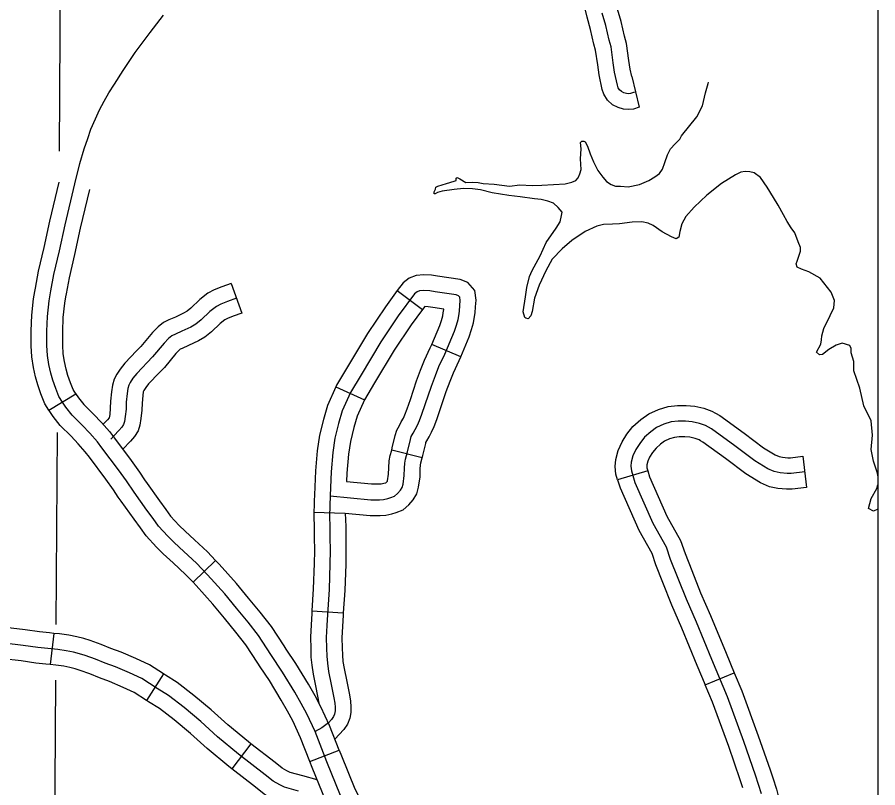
# Model space of a CAD drawing. Extents: x 670147 to 673275, y 705573 to 707613.
# Drawn here: x 672139.9 to 672221.9, y 706352 to 706425.4 of the extents above; entities that cross this region are included whole.
import ezdxf

# ---------------------------------------------------------------- set-up
doc = ezdxf.new("R2010")
doc.units = 0
for name, color, linetype in [('31', 7, 'Continuous'), ('32', 7, 'Continuous'), ('45', 7, 'Continuous'), ('5', 7, 'Continuous'), ('9', 7, 'Continuous'), ('R_NoPlot', 7, 'Continuous')]:
    doc.layers.add(name, color=color, linetype=linetype)

msp = doc.modelspace()

# ---------------------------------------------------------------- linework, layer by layer
at = {"layer": '31'}
for p, q in [((672142.946, 706388.003), (672145.499, 706389.579)), ((672145.499, 706389.579), (672145.503, 706389.573)), ((672214.803, 706383.624), (672215.143, 706380.644)), ((672200.012, 706382.252), (672197.137, 706381.394)), ((672200.012, 706382.252), (672200.012, 706382.252)), ((672158.83, 706373.712), (672156.678, 706371.621)), ((672205.485, 706361.852), (672208.254, 706363.006)), ((672167.813, 706354.543), (672170.604, 706355.642)), ((672170.604, 706355.642), (672170.604, 706355.642))]:
    msp.add_line(p, q, dxfattribs=at)
for points in [[(672170.733, 706351.317), (672169.429, 706354.532), (672168.3, 706357.397), (672167.528, 706359.093), (672166.987, 706360.067), (672166.384, 706361.164), (672165.21, 706363.066), (672164.097, 706364.735), (672162.923, 706366.544), (672161.918, 706367.827), (672160.821, 706369.157), (672159.693, 706370.517), (672158.07, 706372.341), (672157.004, 706373.439), (672155.799, 706374.567), (672154.871, 706375.402), (672154.284, 706376.005), (672153.372, 706376.979), (672152.878, 706377.69), (672152.275, 706378.509), (672151.054, 706380.194), (672150.343, 706381.276), (672149.586, 706382.327), (672147.997, 706384.443), (672147.562, 706385.017), (672146.835, 706385.821), (672146.125, 706386.579), (672145.151, 706387.553), (672144.564, 706388.295), (672144.224, 706388.789), (672143.899, 706389.315), (672143.59, 706390.088), (672143.312, 706390.876), (672143.127, 706391.556), (672142.941, 706392.376), (672142.802, 706393.241), (672142.756, 706394.189), (672142.756, 706395.549), (672142.802, 706396.956), (672142.957, 706398.425), (672143.127, 706399.383), (672143.42, 706400.945), (672143.946, 706403.19), (672144.502, 706405.678), (672145.414, 706409.574), (672145.893, 706411.522), (672146.31, 706412.902), (672146.635, 706413.892), (672146.944, 706414.788), (672147.376, 706415.778), (672147.763, 706416.628), (672148.195, 706417.447), (672148.644, 706418.236), (672149.2, 706419.086), (672150.003, 706420.369), (672151.162, 706422.085), (672152.6, 706424.007), (672153.867, 706425.645)], [(672141.595, 706399.337), (672141.651, 706399.653), (672141.952, 706401.254), (672142.483, 706403.524), (672143.04, 706406.013), (672143.908, 706409.723)], [(672144.549, 706398.813), (672144.602, 706399.114), (672144.888, 706400.635), (672145.408, 706402.855), (672145.964, 706405.344), (672146.829, 706409.039)], [(672142.946, 706388.003), (672142.555, 706388.637), (672142.186, 706389.56), (672141.879, 706390.429), (672141.671, 706391.193), (672141.468, 706392.091), (672141.308, 706393.085), (672141.256, 706394.152), (672141.256, 706395.574), (672141.305, 706397.059), (672141.47, 706398.635), (672141.595, 706399.337)], [(672145.499, 706389.579), (672145.244, 706389.992), (672144.994, 706390.616), (672144.745, 706391.324), (672144.582, 706391.919), (672144.415, 706392.661), (672144.296, 706393.397), (672144.256, 706394.226), (672144.256, 706395.525), (672144.299, 706396.853), (672144.443, 706398.215), (672144.549, 706398.813)], [(672145.503, 706389.573), (672145.483, 706389.606), (672145.771, 706389.186), (672146.273, 706388.552), (672147.202, 706387.622), (672147.939, 706386.837), (672148.718, 706385.975), (672149.195, 706385.346), (672150.795, 706383.216), (672151.579, 706382.127), (672152.064, 706381.389)], [(672197.137, 706381.394), (672196.977, 706381.932), (672196.897, 706382.65), (672196.953, 706383.323), (672197.182, 706384.187), (672197.559, 706385.009), (672198.028, 706385.723), (672198.604, 706386.464), (672199.352, 706387.129), (672200.099, 706387.662), (672201.021, 706388.091), (672201.945, 706388.371), (672202.831, 706388.479), (672203.679, 706388.479), (672204.504, 706388.396), (672205.355, 706388.194), (672206.112, 706387.934), (672206.471, 706387.739)], [(672149.556, 706379.742), (672149.107, 706380.426), (672148.378, 706381.439), (672146.8, 706383.539), (672146.405, 706384.06), (672145.732, 706384.805), (672145.047, 706385.535), (672144.029, 706386.554), (672143.356, 706387.403), (672142.965, 706387.973), (672142.943, 706388.009)], [(672206.471, 706387.739), (672206.879, 706387.518), (672209.195, 706385.827), (672211.043, 706384.436), (672212.142, 706383.775), (672212.527, 706383.603), (672212.84, 706383.538), (672213.371, 706383.488), (672213.604, 706383.488), (672214.803, 706383.624)], [(672214.973, 706382.134), (672213.689, 706381.988), (672213.299, 706381.988), (672212.617, 706382.053), (672212.064, 706382.167), (672211.446, 706382.443), (672210.203, 706383.191), (672208.302, 706384.622), (672206.075, 706386.247), (672205.506, 706386.556), (672204.937, 706386.751), (672204.255, 706386.914), (672203.605, 706386.979), (672202.922, 706386.979), (672202.256, 706386.898), (672201.557, 706386.686), (672200.858, 706386.361), (672200.289, 706385.955), (672199.704, 706385.434), (672199.249, 706384.849), (672198.875, 706384.28), (672198.599, 706383.679), (672198.437, 706383.067), (672198.404, 706382.671), (672198.452, 706382.232), (672198.778, 706381.142), (672200.497, 706377.249), (672201.765, 706375.005), (672202.155, 706373.835), (672203.666, 706370.047), (672204.609, 706367.865), (672206.088, 706364.304), (672207.575, 706360.736), (672209.135, 706356.483), (672210.249, 706353.289), (672210.834, 706351.5)], [(672205.04, 706385.103), (672204.901, 706385.178), (672204.519, 706385.309), (672204.005, 706385.431), (672203.53, 706385.479), (672203.013, 706385.479), (672202.566, 706385.424), (672202.093, 706385.281), (672201.617, 706385.06), (672201.226, 706384.781), (672200.804, 706384.405), (672200.47, 706383.976), (672200.191, 706383.551), (672200.016, 706383.17), (672199.921, 706382.811), (672199.911, 706382.691), (672199.928, 706382.531), (672200.012, 706382.252)], [(672215.143, 706380.644), (672213.775, 706380.488), (672213.228, 706380.488), (672212.394, 706380.567), (672211.601, 706380.73), (672210.751, 706381.111), (672209.363, 706381.945), (672207.408, 706383.416), (672205.271, 706384.977), (672205.04, 706385.103)], [(672200.012, 706382.252), (672200.188, 706381.662), (672201.839, 706377.923), (672203.142, 706375.617), (672203.564, 706374.35), (672204.209, 706372.735)], [(672152.064, 706381.389), (672152.289, 706381.046), (672153.487, 706379.394), (672154.098, 706378.563), (672154.542, 706377.924), (672155.369, 706377.041), (672155.912, 706376.484), (672156.813, 706375.672), (672158.055, 706374.509), (672158.83, 706373.712)], [(672197.137, 706381.394), (672197.367, 706380.623), (672199.155, 706376.575), (672200.388, 706374.394), (672200.746, 706373.319), (672201.422, 706371.623)], [(672156.678, 706371.621), (672155.953, 706372.368), (672154.784, 706373.462), (672153.831, 706374.32), (672153.199, 706374.969), (672152.203, 706376.033), (672151.658, 706376.817), (672151.064, 706377.625), (672149.819, 706379.342), (672149.556, 706379.742)], [(672165.561, 706365.244), (672165.35, 706365.56), (672164.145, 706367.416), (672163.087, 706368.767), (672161.977, 706370.113), (672160.831, 706371.494), (672159.169, 706373.363), (672158.83, 706373.712)], [(672204.209, 706372.735), (672205.052, 706370.622), (672205.99, 706368.45), (672207.473, 706364.881), (672208.254, 706363.006)], [(672163.064, 706363.581), (672162.844, 706363.911), (672161.701, 706365.671), (672160.749, 706366.887), (672159.665, 706368.2), (672158.555, 706369.539), (672156.971, 706371.319), (672156.678, 706371.621)], [(672201.422, 706371.623), (672202.281, 706369.471), (672203.228, 706367.28), (672204.703, 706363.728), (672205.485, 706361.852)], [(672170.604, 706355.642), (672169.682, 706357.983), (672168.868, 706359.769), (672168.3, 706360.792), (672167.681, 706361.92), (672166.472, 706363.876), (672165.56, 706365.244)], [(672167.813, 706354.543), (672166.919, 706356.811), (672166.188, 706358.417), (672165.674, 706359.342), (672165.088, 706360.409), (672163.947, 706362.255), (672163.064, 706363.581)], [(672208.254, 706363.006), (672208.972, 706361.283), (672210.548, 706356.989), (672211.67, 706353.769), (672211.927, 706352.982)], [(672209.076, 706352.049), (672208.827, 706352.809), (672207.723, 706355.978), (672206.178, 706360.189), (672205.485, 706361.852)], [(672170.604, 706355.642), (672170.822, 706355.089), (672172.1, 706351.937), (672173.866, 706348.425), (672175.04, 706346.28)], [(672172.408, 706344.84), (672171.209, 706347.031), (672169.365, 706350.697), (672168.036, 706353.976), (672167.813, 706354.543)], [(672211.927, 706352.982), (672212.273, 706351.925), (672212.407, 706351.418), (672212.505, 706350.96), (672212.55, 706350.508), (672212.511, 706349.934), (672212.409, 706349.401), (672212.248, 706348.826), (672212.024, 706348.327), (672211.788, 706347.863), (672211.502, 706347.39), (672211.05, 706346.813), (672210.486, 706346.136), (672209.765, 706345.346), (672208.887, 706344.467), (672208.233, 706343.855), (672207.623, 706343.269), (672207.118, 706342.811), (672207.145, 706342.839)]]:
    msp.add_lwpolyline(points, dxfattribs=at)
at = {"layer": '32'}
for p, q in [((672198.479, 706419.789), (672199.181, 706416.866)), ((672176.144, 706399.407), (672178.552, 706397.618)), ((672182.184, 706393.104), (672179.418, 706394.267)), ((672170.281, 706390.247), (672173.018, 706389.018)), ((672178.514, 706383.474), (672175.607, 706384.215)), ((672168.171, 706378.299), (672171.17, 706378.218)), ((672168.003, 706368.893), (672170.997, 706368.701)), ((672143.395, 706366.759), (672143.068, 706363.777)), ((672153.868, 706362.888), (672152.226, 706360.378)), ((672162.195, 706356.234), (672160.366, 706353.857))]:
    msp.add_line(p, q, dxfattribs=at)
for points in [[(672198.479, 706419.789), (672198.333, 706420.488), (672198.212, 706421.331), (672197.978, 706422.958), (672197.781, 706423.63), (672197.472, 706425.033), (672197.121, 706426.222), (672196.796, 706427.559), (672196.804, 706427.488)], [(672199.181, 706416.866), (672198.651, 706416.702), (672198.16, 706416.655), (672197.711, 706416.7), (672197.199, 706416.838), (672196.661, 706417.117), (672196.162, 706417.537), (672195.831, 706418.106), (672195.67, 706418.571), (672195.377, 706419.967), (672195.242, 706420.906), (672195.04, 706422.318), (672194.873, 706422.883), (672194.564, 706424.285), (672194.224, 706425.443), (672193.84, 706427.017), (672193.827, 706427.118)], [(672198.737, 706418.299), (672198.355, 706418.181), (672198.164, 706418.162), (672197.982, 706418.181), (672197.746, 706418.244), (672197.5, 706418.372), (672197.327, 706418.517), (672197.2, 706418.735), (672197.118, 706418.972), (672196.855, 706420.227), (672196.727, 706421.119), (672196.509, 706422.638), (672196.327, 706423.256), (672196.018, 706424.659), (672195.672, 706425.832)], [(672182.184, 706393.104), (672182.985, 706395.011), (672183.225, 706395.687), (672183.394, 706396.322), (672183.48, 706396.742), (672183.57, 706397.291), (672183.599, 706397.871), (672183.655, 706398.499), (672183.545, 706399.409), (672182.86, 706400.191), (672182.133, 706400.453), (672179.971, 706400.778), (672179.398, 706400.863), (672178.668, 706400.909), (672177.938, 706400.86), (672177.271, 706400.598), (672176.698, 706400.152), (672176.144, 706399.407)], [(672169.734, 706379.864), (672173.618, 706379.488), (672174.446, 706379.488), (672174.829, 706379.514), (672175.239, 706379.603), (672175.533, 706379.689), (672175.889, 706379.831), (672176.174, 706380.085), (672176.45, 706380.388), (672176.602, 706380.637), (672176.695, 706380.976), (672176.811, 706381.787), (672176.829, 706382.482), (672176.856, 706382.981), (672176.936, 706383.355), (672177.114, 706384.054), (672177.399, 706385.23), (672177.479, 706385.524), (672177.657, 706385.836), (672177.844, 706386.183), (672178.067, 706386.593), (672178.263, 706387.021), (672178.486, 706387.636), (672178.806, 706388.554), (672179.394, 706390.302), (672179.769, 706391.309), (672180.107, 706392.182), (672180.659, 706393.349), (672181.586, 706395.552), (672181.791, 706396.131), (672181.933, 706396.666), (672182.004, 706397.014), (672182.076, 706397.45), (672182.102, 706397.976), (672182.147, 706398.475), (672182.111, 706398.769), (672181.987, 706398.912), (672181.764, 706398.992), (672179.749, 706399.294)], [(672179.749, 706399.294), (672179.241, 706399.37), (672178.671, 706399.405), (672178.27, 706399.379), (672178.021, 706399.281), (672177.78, 706399.094), (672176.23, 706397.009), (672174.563, 706394.522), (672172.692, 706391.386), (672171.677, 706389.693), (672170.893, 706387.946), (672170.554, 706386.752), (672170.198, 706385.337), (672170.002, 706383.983), (672169.848, 706382.129), (672169.735, 706379.902)], [(672176.144, 706399.407), (672175.005, 706397.874), (672173.295, 706395.325), (672171.405, 706392.156), (672170.344, 706390.388), (672170.281, 706390.247)], [(672178.552, 706397.618), (672177.456, 706396.143), (672175.831, 706393.72), (672173.979, 706390.616), (672173.009, 706388.997), (672173.018, 706389.018)], [(672179.418, 706394.267), (672180.186, 706396.094), (672180.357, 706396.575), (672180.473, 706397.01), (672180.529, 706397.285), (672180.582, 706397.61), (672180.584, 706397.652), (672179.528, 706397.811), (672179.084, 706397.877), (672178.76, 706397.897), (672178.552, 706397.618)], [(672175.607, 706384.215), (672175.658, 706384.416), (672175.946, 706385.604), (672176.082, 706386.102), (672176.346, 706386.563), (672176.525, 706386.897), (672176.725, 706387.264), (672176.874, 706387.59), (672177.073, 706388.139), (672177.388, 706389.04), (672177.98, 706390.802), (672178.366, 706391.841), (672178.728, 706392.775), (672179.289, 706393.961), (672179.418, 706394.267)], [(672178.514, 706383.473), (672178.57, 706383.692), (672178.852, 706384.856), (672178.876, 706384.945), (672178.969, 706385.108), (672179.164, 706385.47), (672179.41, 706385.922), (672179.652, 706386.452), (672179.899, 706387.133), (672180.225, 706388.067), (672180.809, 706389.801), (672181.171, 706390.776), (672181.486, 706391.589), (672182.029, 706392.738), (672182.184, 706393.104)], [(672170.281, 706390.247), (672169.479, 706388.461), (672169.105, 706387.14), (672168.724, 706385.629), (672168.511, 706384.152), (672168.351, 706382.229), (672168.236, 706379.96), (672168.22, 706379.39)], [(672173.018, 706389.018), (672172.306, 706387.432), (672172.003, 706386.364), (672171.671, 706385.046), (672171.493, 706383.813), (672171.345, 706382.029), (672171.303, 706381.219)], [(672171.303, 706381.219), (672173.69, 706380.988), (672174.394, 706380.988), (672174.616, 706381.003), (672174.87, 706381.058), (672175.043, 706381.109), (672175.089, 706381.127), (672175.119, 706381.154), (672175.218, 706381.263), (672175.224, 706381.283), (672175.314, 706381.912), (672175.33, 706382.541), (672175.364, 706383.179), (672175.475, 706383.697), (672175.607, 706384.215)], [(672171.17, 706378.218), (672173.545, 706377.988), (672174.498, 706377.988), (672175.042, 706378.026), (672175.608, 706378.149), (672176.022, 706378.269), (672176.689, 706378.536), (672177.229, 706379.015), (672177.657, 706379.485), (672177.992, 706380.037), (672178.167, 706380.669), (672178.308, 706381.661), (672178.328, 706382.422), (672178.347, 706382.782), (672178.396, 706383.012), (672178.514, 706383.474)], [(672168.22, 706379.39), (672168.18, 706377.916), (672168.226, 706376.88), (672168.226, 706375.949), (672168.243, 706374.632), (672168.226, 706373.413), (672168.138, 706371.006), (672168.003, 706368.893)], [(672169.735, 706379.902), (672169.681, 706377.929), (672169.726, 706376.913), (672169.726, 706375.959), (672169.743, 706374.632), (672169.726, 706373.375), (672169.637, 706370.931), (672169.485, 706368.565), (672169.432, 706367.505), (672169.369, 706366.373), (672169.387, 706365.348), (672169.414, 706364.582), (672169.476, 706363.905), (672169.592, 706363.136), (672169.85, 706361.888), (672170.1, 706360.632), (672170.189, 706360.106), (672170.225, 706359.723), (672170.207, 706359.366), (672170.162, 706359.072), (672170.064, 706358.832), (672169.868, 706358.555), (672169.574, 706358.235), (672168.942, 706357.745), (672168.3, 706357.397)], [(672171.17, 706378.218), (672171.226, 706376.946), (672171.226, 706375.969), (672171.244, 706374.631), (672171.225, 706373.337), (672171.135, 706370.856), (672170.997, 706368.701)], [(672168.003, 706368.893), (672167.988, 706368.651), (672167.934, 706367.584), (672167.869, 706366.401), (672167.888, 706365.309), (672167.916, 706364.487), (672167.987, 706363.724), (672168.115, 706362.872), (672168.38, 706361.59), (672168.671, 706360.123)], [(672170.997, 706368.701), (672170.983, 706368.479), (672170.93, 706367.426), (672170.87, 706366.345), (672170.887, 706365.387), (672170.912, 706364.677), (672170.966, 706364.085), (672171.069, 706363.4), (672171.32, 706362.186), (672171.575, 706360.903), (672171.677, 706360.301), (672171.728, 706359.755), (672171.701, 706359.216), (672171.619, 706358.672), (672171.388, 706358.105), (672171.037, 706357.611), (672170.192, 706356.688)], [(672143.395, 706366.759), (672142.987, 706366.804), (672142.056, 706366.906), (672140.663, 706367.101), (672138.795, 706367.319), (672136.52, 706367.414), (672134.817, 706367.427), (672133.437, 706367.427), (672132.753, 706367.448)], [(672153.868, 706362.888), (672152.521, 706363.77), (672151.226, 706364.36), (672149.832, 706364.955), (672148.837, 706365.327), (672147.914, 706365.696), (672146.878, 706366.07), (672146.257, 706366.262), (672145.616, 706366.422), (672144.85, 706366.584), (672143.953, 706366.698), (672143.395, 706366.759)], [(672166.736, 706351.735), (672165.404, 706352.101), (672164.934, 706352.323), (672164.307, 706352.675), (672163.563, 706353.29), (672161.016, 706355.249), (672158.998, 706356.914), (672157.405, 706358.351), (672155.825, 706359.683), (672154.323, 706360.833), (672153.252, 706361.499), (672151.796, 706362.452), (672150.62, 706362.988), (672149.275, 706363.562), (672148.295, 706363.928), (672147.381, 706364.294), (672146.402, 706364.647), (672145.853, 706364.817), (672145.279, 706364.96), (672144.6, 706365.104), (672143.777, 706365.208), (672142.823, 706365.313), (672141.87, 706365.418), (672140.473, 706365.613), (672138.677, 706365.823)], [(672143.068, 706363.777), (672142.66, 706363.822), (672141.684, 706363.929), (672140.282, 706364.126), (672138.559, 706364.326), (672136.446, 706364.414), (672134.805, 706364.427), (672133.391, 706364.427), (672132.662, 706364.449)], [(672152.226, 706360.378), (672151.07, 706361.134), (672150.014, 706361.615), (672148.718, 706362.169), (672147.754, 706362.529), (672146.848, 706362.892), (672145.926, 706363.224), (672145.449, 706363.371), (672144.941, 706363.498), (672144.349, 706363.624), (672143.6, 706363.719), (672143.068, 706363.777)], [(672162.195, 706356.234), (672161.951, 706356.422), (672159.978, 706358.05), (672158.391, 706359.481), (672156.764, 706360.853), (672155.177, 706362.068), (672154.059, 706362.764), (672153.868, 706362.888)], [(672160.366, 706353.857), (672160.081, 706354.076), (672158.018, 706355.778), (672156.419, 706357.22), (672154.885, 706358.514), (672153.469, 706359.598), (672152.445, 706360.235), (672152.226, 706360.378)], [(672168.509, 706352.809), (672167.131, 706353.182), (672165.927, 706353.513), (672165.623, 706353.656), (672165.159, 706353.917), (672164.498, 706354.463), (672162.195, 706356.234)], [(672169.919, 706349.595), (672169.215, 706349.658), (672167.87, 706349.875), (672166.342, 706350.288), (672164.881, 706350.689), (672164.245, 706350.989), (672163.455, 706351.434), (672162.628, 706352.116), (672160.366, 706353.857)]]:
    msp.add_lwpolyline(points, dxfattribs=at)
at = {"layer": '45'}
msp.add_line((672160.305, 706400.087), (672161.311, 706397.261), dxfattribs=at)
for points in [[(672160.305, 706400.087), (672159.412, 706399.769), (672158.691, 706399.469), (672158.101, 706399.158), (672157.308, 706398.559), (672156.471, 706397.745), (672156.104, 706397.464), (672155.771, 706397.264), (672154.991, 706396.893), (672154.377, 706396.621), (672153.871, 706396.377), (672153.347, 706395.969), (672152.811, 706395.419), (672151.706, 706394.089), (672151.296, 706393.662)], [(672160.808, 706398.674), (672159.952, 706398.369), (672159.33, 706398.111), (672158.908, 706397.888), (672158.287, 706397.418), (672157.454, 706396.609), (672156.95, 706396.222), (672156.48, 706395.94), (672155.616, 706395.53), (672155.006, 706395.26), (672154.666, 706395.096), (672154.35, 706394.849), (672153.927, 706394.415), (672152.825, 706393.089), (672151.312, 706391.513), (672150.949, 706391.055), (672150.691, 706390.668), (672150.55, 706390.41), (672150.456, 706390.081), (672150.386, 706389.6), (672150.315, 706388.791), (672150.292, 706388.122), (672150.221, 706387.418), (672150.139, 706386.937), (672150.057, 706386.656), (672149.905, 706386.409), (672149.612, 706386.081), (672149.154, 706385.612), (672148.826, 706385.271)], [(672161.311, 706397.261), (672160.492, 706396.969), (672159.969, 706396.752), (672159.715, 706396.618), (672159.265, 706396.278), (672158.437, 706395.472), (672157.795, 706394.98), (672157.19, 706394.617), (672156.242, 706394.166), (672155.636, 706393.898), (672155.462, 706393.814), (672155.353, 706393.729), (672155.043, 706393.411), (672153.944, 706392.089), (672153.461, 706391.585)], [(672151.296, 706393.662), (672150.181, 706392.501), (672149.735, 706391.939), (672149.405, 706391.445), (672149.153, 706390.982), (672148.986, 706390.397), (672148.895, 706389.774), (672148.818, 706388.882), (672148.794, 706388.223), (672148.734, 706387.619), (672148.677, 706387.287), (672148.514, 706387.104), (672148.091, 706386.669)], [(672153.461, 706391.585), (672152.443, 706390.525), (672152.162, 706390.171), (672151.976, 706389.892), (672151.946, 706389.838), (672151.926, 706389.765), (672151.876, 706389.427), (672151.813, 706388.7), (672151.789, 706388.021), (672151.709, 706387.217), (672151.603, 706386.6), (672151.44, 706386.04), (672151.111, 706385.509), (672150.709, 706385.058), (672149.976, 706384.306)]]:
    msp.add_lwpolyline(points, dxfattribs=at)
at = {"layer": '5'}
for points in [[(672144.018, 706429.456), (672143.907, 706412.694)], [(672143.731, 706385.893), (672143.61, 706367.6)], [(672143.575, 706362.314), (672143.412, 706337.482)]]:
    msp.add_lwpolyline(points, dxfattribs=at)
at = {"layer": '9'}
for points in [[(672193.164, 706409.9), (672193.372, 706410.152), (672193.55, 706410.523), (672193.669, 706410.954), (672193.595, 706411.948), (672193.654, 706412.913), (672193.595, 706413.521), (672193.713, 706413.64), (672193.906, 706413.64), (672194.04, 706413.566), (672194.277, 706413.165), (672194.529, 706412.423), (672194.826, 706411.681), (672195.242, 706410.85), (672195.716, 706410.211), (672196.087, 706409.811), (672196.518, 706409.514), (672196.948, 706409.351), (672197.423, 706409.351), (672198.15, 706409.306), (672199.209, 706409.514), (672200.099, 706409.885), (672200.678, 706410.256), (672201.123, 706410.553), (672201.42, 706410.968), (672201.642, 706411.621), (672201.879, 706412.349), (672202.176, 706412.898), (672202.636, 706413.402), (672203.052, 706413.818), (672203.23, 706414.144), (672204.685, 706415.948), (672205.219, 706417.022), (672205.505, 706418.245), (672205.772, 706419.121), (672205.798, 706419.257)], [(672214.237, 706401.65), (672214.146, 706401.972), (672214.235, 706402.21), (672214.384, 706402.596), (672214.562, 706403.16), (672214.562, 706403.516), (672214.354, 706404.05), (672214.028, 706404.911), (672213.672, 706405.386), (672213.286, 706405.98), (672212.959, 706406.633), (672212.425, 706407.553), (672211.98, 706408.265), (672211.387, 706409.245), (672210.764, 706410.195), (672210.14, 706410.61), (672209.725, 706410.729), (672209.28, 706410.759), (672208.894, 706410.699), (672208.36, 706410.432), (672207.025, 706409.601), (672205.63, 706408.503), (672204.443, 706407.345), (672203.642, 706406.455), (672203.256, 706405.772), (672203.078, 706405.03), (672202.96, 706404.496), (672202.722, 706404.347), (672202.277, 706404.525), (672201.383, 706405.021), (672200.526, 706405.594), (672200.052, 706405.831), (672199.458, 706405.95), (672198.538, 706405.92), (672197.322, 706405.772), (672196.639, 706405.742), (672195.782, 706405.695), (672195.156, 706405.534), (672194.058, 706405.03), (672192.764, 706404.171), (672191.844, 706403.399), (672190.894, 706402.39), (672190.301, 706401.292), (672189.648, 706399.926), (672189.233, 706398.68), (672188.995, 706397.403), (672188.877, 706397.017), (672188.61, 706396.721), (672188.402, 706396.78), (672188.283, 706396.839)], [(672188.283, 706396.839), (672188.135, 706397.374), (672188.372, 706398.828), (672188.491, 706399.718), (672188.728, 706400.757), (672188.995, 706401.321), (672189.767, 706402.716), (672190.331, 706403.993), (672191.28, 706405.358), (672191.666, 706405.952), (672191.785, 706406.575), (672191.844, 706406.872), (672191.488, 706407.317), (672191.043, 706407.733), (672190.479, 706407.941), (672189.856, 706408.089), (672189.233, 706408.148), (672187.838, 706408.327), (672186.77, 706408.475), (672185.168, 706408.712), (672184.07, 706409.009), (672183.298, 706409.098), (672182.467, 706409.128), (672181.547, 706409.039), (672180.42, 706408.891), (672179.975, 706408.742), (672179.737, 706408.623), (672179.648, 706408.623), (672179.648, 706408.802), (672179.797, 706409.069), (672179.826, 706409.247), (672180.004, 706409.365), (672180.835, 706409.603), (672181.547, 706409.84), (672181.755, 706409.9), (672181.755, 706410.048), (672181.755, 706410.108), (672181.844, 706410.167), (672182.111, 706410.048), (672182.675, 706409.692), (672183.268, 706409.722), (672183.862, 706409.692), (672184.337, 706409.603), (672185.375, 706409.544), (672186.829, 706409.365), (672187.808, 706409.484), (672188.995, 706409.425), (672189.915, 706409.455), (672191.013, 706409.514), (672192.141, 706409.588), (672192.779, 706409.722), (672193.164, 706409.9)], [(672221.933, 706381.754), (672221.894, 706382.028), (672221.538, 706383.156), (672221.301, 706384.284), (672221.419, 706385.649), (672221.301, 706387.015), (672220.588, 706388.439), (672220.232, 706390.102), (672219.639, 706391.764), (672219.639, 706392.654), (672219.401, 706393.486), (672219.401, 706393.901), (672219.26, 706394.179), (672218.548, 706394.385), (672217.974, 706394.196), (672217.265, 706393.782), (672216.669, 706393.335), (672216.372, 706393.305), (672216.078, 706393.545), (672216.493, 706394.317), (672216.553, 706394.732), (672216.612, 706395.088), (672216.79, 706395.801), (672217.384, 706397.048), (672217.74, 706397.76), (672217.799, 706398.472), (672217.502, 706399.244), (672216.434, 706400.608), (672215.366, 706401.201), (672214.654, 706401.439), (672214.237, 706401.65), (672214.206, 706401.765)], [(672221.933, 706378.582), (672221.538, 706378.407), (672221.063, 706378.644), (672221.301, 706379.594), (672221.835, 706380.544), (672221.933, 706380.905)]]:
    msp.add_lwpolyline(points, dxfattribs=at)
at = {"layer": 'R_NoPlot'}
msp.add_lwpolyline([(671149.935, 706689.359), (672221.933, 706689.359), (672221.933, 705919.709), (671149.935, 705919.709)], close=True, dxfattribs=at)

doc.saveas('drawing.dxf')
